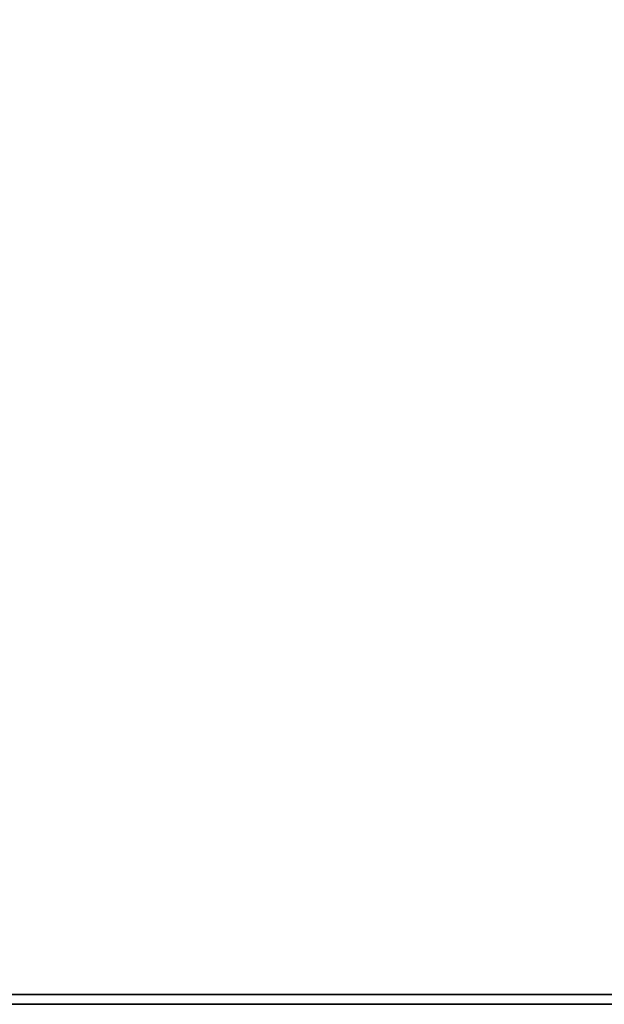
# Model space of a CAD drawing. Header units: millimetres. Extents: x -20851 to -17632, y 368 to 3070.
# Tile 440 of 656: x -20445 to -20386, y 2869 to 2969. Entities that reach past the tile are written whole.
import ezdxf

# ---------------------------------------------------------------- set-up
doc = ezdxf.new("R2010")
doc.units = ezdxf.units.MM
doc.layers.add('A-WALL', color=113, linetype='Continuous', lineweight=25)

msp = doc.modelspace()

# ---------------------------------------------------------------- meshes
at = {"layer": 'A-WALL'}
mesh = msp.add_polyface(dxfattribs=at)
corners = [(-17632.09, 3069.53, -512.42), (-17632.09, 2869.53, -512.42), (-20615.54, 2869.53, -512.42), (-20616.54, 2869.53, -512.42), (-20616.54, 3069.53, -512.42), (-20615.54, 3069.53, -512.42)]
mesh.append_faces([[corners[k] for k in face] for face in [(2, 3, 4, 5), (5, 0, 1, 2)]], dxfattribs={"vtx3": -1})
mesh = msp.add_polyface(dxfattribs=at)
corners = [(-20615.54, 2868.53, 2500), (-17632.09, 2868.53, 2500), (-17632.09, 3069.53, 2500), (-20615.54, 3069.53, 2500)]
mesh.append_faces([[corners[k] for k in face] for face in [(0, 1, 2, 3)]])
mesh = msp.add_polyface(dxfattribs=at)
corners = [(-17632.09, 2869.53, -512.42), (-17632.09, 2868.53, -512.42), (-20615.54, 2868.53, -512.42), (-20615.54, 2869.53, -512.42)]
mesh.append_faces([[corners[k] for k in face] for face in [(1, 2, 3, 0)]])
mesh = msp.add_polyface(dxfattribs=at)
corners = [(-17632.09, 2868.53, -512.42), (-17632.09, 2868.53, -250), (-17632.09, 2868.53), (-17632.09, 2868.53, 2500), (-20615.54, 2868.53, 2500), (-20615.54, 2868.53), (-20615.54, 2868.53, -250), (-20615.54, 2868.53, -512.42), (-20481.87, 2868.53, 2084.57), (-20466.9, 2868.53, 2081.39), (-20454.84, 2868.53, 2071.97), (-20448.13, 2868.53, 2058.22), (-20448.13, 2868.53, 2042.91), (-20454.84, 2868.53, 2029.16), (-20466.9, 2868.53, 2019.74), (-20481.87, 2868.53, 2016.56), (-20498.87, 2868.53, 2021.12), (-20511.31, 2868.53, 2033.56), (-20515.87, 2868.53, 2050.56), (-20511.31, 2868.53, 2067.57), (-20498.87, 2868.53, 2080.01)]
mesh.append_faces([[corners[k] for k in face] for face in [(15, 5, 14), (10, 4, 9)]], dxfattribs={"vtx0": -1, "vtx1": -1})
mesh.append_faces([[corners[k] for k in face] for face in [(5, 15, 16), (5, 16, 17), (5, 17, 18, 4), (4, 18, 19), (4, 8, 9), (5, 13, 14), (3, 12, 13, 2)]], dxfattribs={"vtx0": -1, "vtx2": -1})
mesh.append_faces([[corners[k] for k in face] for face in [(20, 8, 4), (19, 20, 4), (11, 12, 3)]], dxfattribs={"vtx1": -1, "vtx2": -1})
mesh.append_faces([[corners[k] for k in face] for face in [(5, 6, 2, 13)]], dxfattribs={"vtx1": -1, "vtx2": -1, "vtx3": -1})
mesh.append_faces([[corners[k] for k in face] for face in [(6, 7, 1, 2), (3, 4, 10, 11)]], dxfattribs={"vtx1": -1, "vtx3": -1})
mesh.append_faces([[corners[k] for k in face] for face in [(7, 0, 1)]], dxfattribs={"vtx2": -1})

doc.saveas('drawing.dxf')
